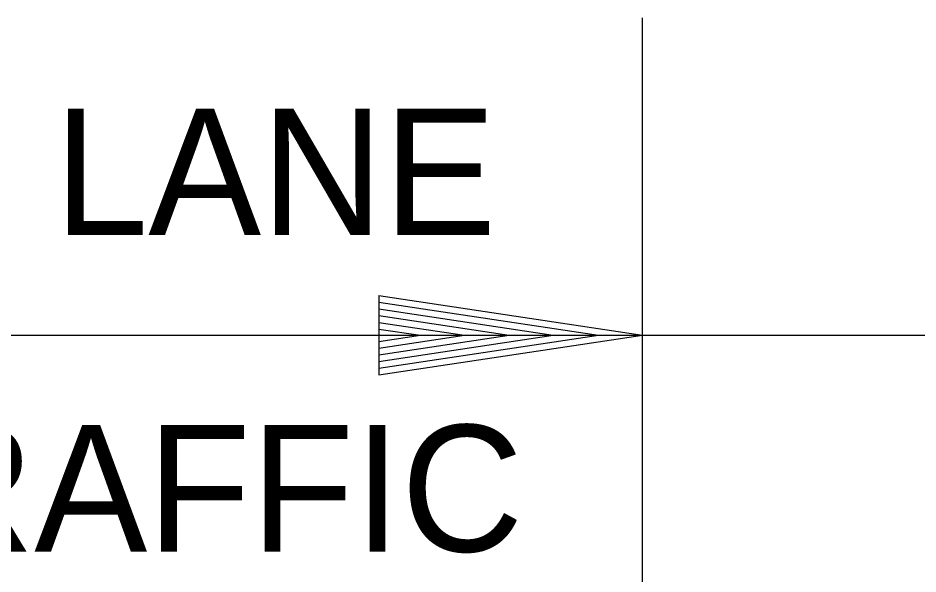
# Model space of a CAD drawing. Extents: x 1807779 to 1818251, y 673292 to 678849.
# Drawn here: x 1815170.3 to 1815221.5, y 674047 to 674078.6 of the extents above; entities that cross this region are included whole.
import ezdxf

# ---------------------------------------------------------------- set-up
doc = ezdxf.new("R2010")
doc.units = 0
doc.layers.add('Dimensions', color=7, linetype='Continuous')

msp = doc.modelspace()

# ---------------------------------------------------------------- linework, layer by layer
at = {"layer": 'Dimensions'}
for p, q in [((1815205.79, 673961.138), (1815205.79, 674078.614)), ((1815190.79, 674062.818), (1815205.79, 674060.568)), ((1815190.79, 674062.818), (1815190.79, 674058.318)), ((1815190.79, 674062.443), (1815203.285, 674060.568)), ((1815190.79, 674062.06), (1815200.705, 674060.568)), ((1815190.79, 674061.685), (1815198.207, 674060.568)), ((1815190.79, 674061.295), (1815195.665, 674060.568)), ((1815190.79, 674060.92), (1815193.16, 674060.568)), ((1815105.79, 674060.568), (1815332.895, 674060.568)), ((1815190.79, 674058.318), (1815205.79, 674060.568)), ((1815190.79, 674059.833), (1815195.665, 674060.568)), ((1815190.79, 674059.075), (1815200.705, 674060.568)), ((1815190.79, 674058.693), (1815203.285, 674060.568)), ((1815190.79, 674059.45), (1815198.207, 674060.568)), ((1815190.79, 674060.215), (1815193.16, 674060.568))]:
    msp.add_line(p, q, dxfattribs=at)

# ---------------------------------------------------------------- texts
for s, p in [('10\'-0" EXIST. LANE', (1815111.947, 674066.26)), ('STAGE 1 TRAFFIC', (1815115.022, 674048.26))]:
    msp.add_text(s, height=7.2, dxfattribs=at).set_placement(p)

doc.saveas('drawing.dxf')
